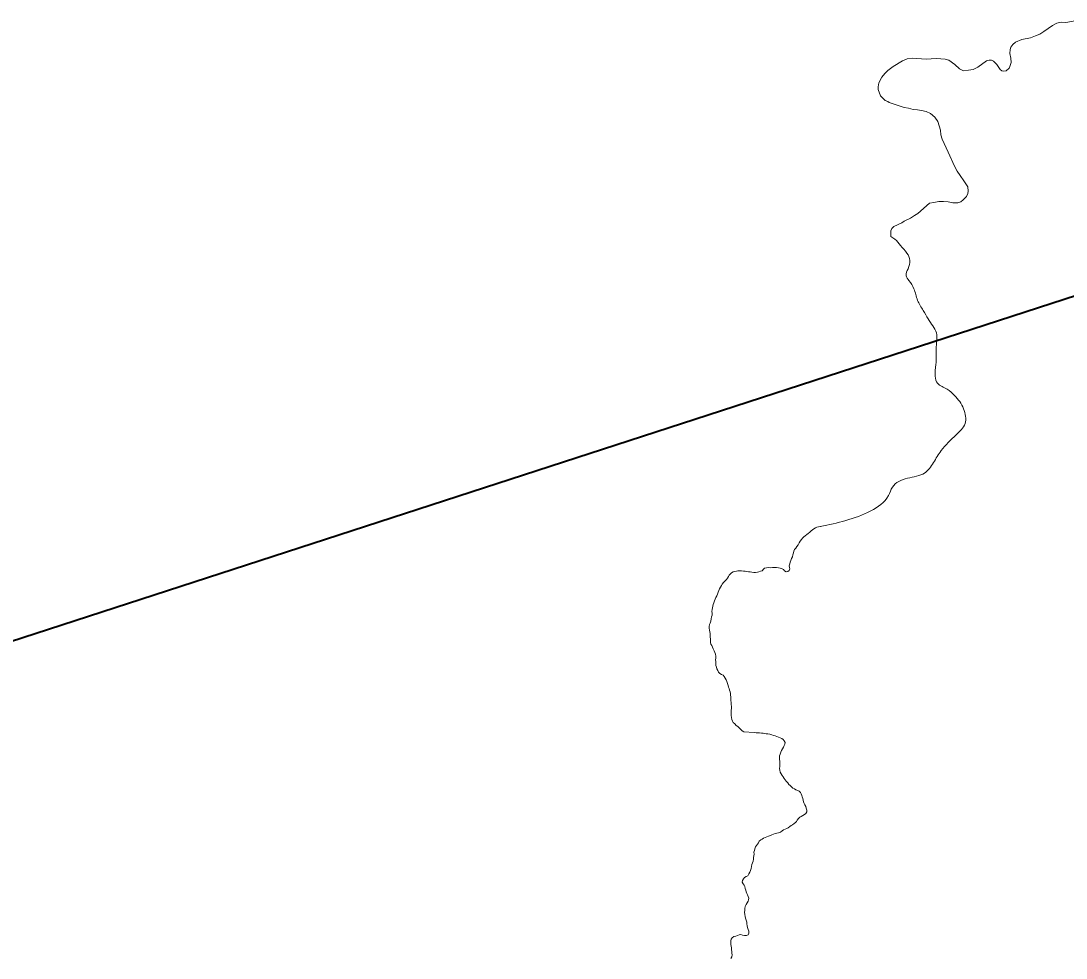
# Model space of a CAD drawing. Extents: x 553962 to 842807, y 8883888 to 9032388.
# Drawn here: x 594235 to 595557, y 8915641 to 8916827 of the extents above; entities that cross this region are included whole.
import ezdxf

# ---------------------------------------------------------------- set-up
doc = ezdxf.new("R2010")
doc.units = 0
doc.header["$LTSCALE"] = 200
doc.layers.add('6', color=7, linetype='Continuous', lineweight=13)

msp = doc.modelspace()

# ---------------------------------------------------------------- linework, layer by layer
at = {"layer": '6', "lineweight": 40}
msp.add_line((590967.2, 8914985.2), (596244.3, 8916699.1), dxfattribs=at)
at = {"layer": '6'}
for points in [[(595568.7, 8916827.4), (595556.8, 8916825.3), (595551, 8916826), (595545.6, 8916824.6), (595539.8, 8916821.7), (595529, 8916814), (595523.8, 8916810.8), (595518.6, 8916808.3), (595512.2, 8916806), (595501, 8916804), (595493, 8916800.5), (595489.8, 8916797.5), (595487.1, 8916794.1), (595486.5, 8916791.4)], [(595486.5, 8916791.4), (595485.9, 8916786.1), (595487.1, 8916780.3), (595487.9, 8916774.8), (595486.1, 8916769.5), (595485.1, 8916767.7), (595481.4, 8916764.4), (595478.3, 8916763.6), (595476, 8916764), (595473.8, 8916766.1), (595469.7, 8916772.2), (595465.4, 8916776.5), (595463, 8916777.9), (595459.9, 8916777.9), (595456.5, 8916776.8), (595445.4, 8916768.9), (595439.5, 8916765.8), (595433.6, 8916764.9), (595427.6, 8916764.3), (595422.4, 8916766.9), (595416.5, 8916772.4), (595409, 8916777.5), (595404.1, 8916778.8), (595398.9, 8916779.5), (595392.9, 8916780), (595386.3, 8916779.2), (595380.3, 8916778.8), (595362.5, 8916780.4), (595356.3, 8916779.2), (595350.2, 8916776.7), (595338.4, 8916769.8), (595331.8, 8916764.8), (595327.7, 8916761), (595324.2, 8916756.4), (595320.2, 8916749.1), (595319.3, 8916743.8), (595319.3, 8916740.6), (595322.3, 8916732.6), (595328.1, 8916726.5), (595331.5, 8916725.4), (595333.2, 8916724), (595352.5, 8916718), (595358, 8916717.1), (595363.6, 8916715.4), (595369.2, 8916715), (595374.4, 8916714.2), (595380.1, 8916712.7), (595385.8, 8916710.2), (595391.2, 8916705.5), (595394.8, 8916700.3), (595398.2, 8916689), (595398.9, 8916683.3), (595400.3, 8916677.6), (595408, 8916661.4), (595415.9, 8916643.4), (595419.4, 8916637.2), (595423, 8916631.7), (595427.9, 8916625.1), (595432.8, 8916617.5), (595433.2, 8916611.8), (595433, 8916609), (595431.2, 8916605.4), (595426.9, 8916600.8), (595424, 8916598.6), (595420.4, 8916597.2)], [(595420.4, 8916597.2), (595414.1, 8916597.1), (595408.1, 8916598.3), (595402, 8916598.8), (595396.1, 8916598.7), (595390, 8916597.8), (595384.2, 8916596.6), (595369.5, 8916583.5), (595365.6, 8916581.1), (595360.5, 8916577.8), (595352.3, 8916574.1), (595349.3, 8916571.8), (595339.4, 8916567.2), (595336.6, 8916564.6), (595335.5, 8916561.8), (595335.4, 8916554.6)], [(595246.3, 8916187.4), (595246.2, 8916187.4), (595244.1, 8916187.3), (595242, 8916186.8), (595240.1, 8916185.9), (595238.2, 8916184.7), (595236.3, 8916183.4), (595234.6, 8916182), (595232.9, 8916180.5), (595231.1, 8916178.9), (595229.2, 8916177.4), (595227.2, 8916176), (595225.3, 8916174.7), (595223.8, 8916172.8), (595222.4, 8916171), (595220.9, 8916169), (595219.5, 8916166.9), (595218.1, 8916164.6), (595216.7, 8916162.5), (595215.1, 8916160.4), (595213.7, 8916158.5), (595212.8, 8916156.5), (595212.4, 8916154.2), (595211.7, 8916151.7), (595210.9, 8916149.3), (595209.8, 8916147), (595208.9, 8916144.7), (595208.2, 8916142.3), (595207.6, 8916140.3), (595206.8, 8916137.8), (595207.2, 8916135.8), (595207.9, 8916133.9), (595207, 8916131.8), (595205.3, 8916130.7), (595203.1, 8916130.3), (595201, 8916131.4), (595199.8, 8916133.1), (595197.8, 8916134.1), (595195.4, 8916134.8), (595193.4, 8916135.3), (595191, 8916135.7), (595188.4, 8916135.9), (595185.7, 8916135.8), (595183.1, 8916135.5), (595180.5, 8916135.6), (595178.1, 8916135.3), (595175.8, 8916135), (595174.2, 8916133.5), (595172.9, 8916131.7), (595170.7, 8916130.9), (595168.7, 8916130.2), (595166.6, 8916129.7), (595164.3, 8916129.4), (595162.2, 8916129.4), (595159.7, 8916129.7), (595157.7, 8916130.1), (595155.6, 8916130.3), (595153.3, 8916130.7), (595151.1, 8916130.9), (595148.9, 8916131.2), (595146.6, 8916131.4), (595144.5, 8916131.4), (595142.1, 8916131.3), (595140.1, 8916131.1), (595138, 8916130.8)], [(595138, 8916130.8), (595135.9, 8916130.1), (595134.1, 8916129.1), (595132.5, 8916127.9), (595131.1, 8916126.1), (595130, 8916124.3), (595128.8, 8916122.4), (595127.4, 8916120.4), (595125.6, 8916118.5), (595123.8, 8916116.6), (595122.3, 8916114.8), (595121.1, 8916112.9), (595120, 8916111), (595118.9, 8916108.9), (595118.1, 8916106.7), (595117.1, 8916104.4), (595116.2, 8916102.1), (595115.2, 8916100), (595113.9, 8916097.8), (595113.3, 8916095.6), (595112.6, 8916093.5), (595111.6, 8916091.2), (595110.6, 8916089.1), (595110.1, 8916086.9), (595109.9, 8916084.6), (595109.6, 8916082.4), (595109.1, 8916080.2), (595109.4, 8916078), (595109.4, 8916075.6), (595108.8, 8916073.2), (595108.2, 8916070.6), (595107.8, 8916067.9), (595106.8, 8916065.2), (595106.2, 8916063.5), (595105.8, 8916061.2), (595105.8, 8916058.8), (595106.2, 8916056.6)], [(595106.2, 8916056.6), (595106.5, 8916054.4), (595106.8, 8916052.2), (595107, 8916049.6), (595107.1, 8916047.6), (595107.2, 8916045.4), (595107.2, 8916043.4), (595107.2, 8916040.9), (595107.8, 8916038.8), (595109, 8916037), (595109.9, 8916034.8), (595110.7, 8916032.7), (595112, 8916030.4), (595112.7, 8916028), (595113.5, 8916026.1), (595114.1, 8916023.6), (595114.1, 8916021.1), (595113.8, 8916018.9), (595113.9, 8916016.8), (595114.1, 8916014.3), (595114.2, 8916011.8), (595114.8, 8916009.4), (595115.5, 8916007.5), (595116.5, 8916005.2), (595117.5, 8916003.3), (595119.2, 8916001.7), (595121.2, 8916000.5), (595123.3, 8915999.5), (595124.8, 8915997.8), (595126.1, 8915995.8), (595127.1, 8915993.5), (595128.1, 8915991.3), (595129, 8915989), (595129.7, 8915986.6), (595130.3, 8915984.5), (595130.9, 8915982.5), (595131.5, 8915980.5), (595132.2, 8915978.3), (595132.5, 8915976.2), (595132.8, 8915974), (595133, 8915971.9), (595133.1, 8915969.7), (595133.2, 8915967.6), (595133.3, 8915965), (595133.6, 8915962.4), (595133.8, 8915959.8), (595133.9, 8915957.2), (595133.7, 8915955.1), (595133.6, 8915953), (595133.6, 8915951), (595133.6, 8915948.3), (595133.8, 8915945.9), (595134.2, 8915943.5), (595135.2, 8915941.3), (595136.2, 8915939.5), (595138.1, 8915937.7), (595139.8, 8915935.8), (595141.9, 8915934.5), (595143.8, 8915932.7), (595145.7, 8915930.9), (595147.5, 8915929), (595149.4, 8915927.6), (595162.5, 8915926.9)], [(595162.5, 8915926.9), (595162.7, 8915926.8), (595165.3, 8915926.7), (595167.3, 8915926.6), (595169.5, 8915926.6), (595171.7, 8915926.3), (595173.8, 8915926), (595175.8, 8915925.7), (595177.9, 8915925.4), (595180, 8915925.2), (595182.3, 8915924.7), (595185, 8915923.9), (595186.9, 8915923.3), (595189.2, 8915922.6), (595191.1, 8915921.8), (595193.3, 8915921.1), (595195.6, 8915920.3), (595197.5, 8915919.5), (595199.1, 8915917.9), (595200.6, 8915916.4), (595201.6, 8915914.4), (595201.5, 8915912.3), (595200.6, 8915910.4), (595199.5, 8915908.2), (595198.6, 8915906.4), (595197.3, 8915904.1), (595196.4, 8915901.9), (595195.4, 8915899.7), (595194.6, 8915897.4), (595194.5, 8915895), (595194.7, 8915892.9), (595195, 8915890.8), (595195.2, 8915888.3), (595195.2, 8915886.2), (595195, 8915883.9), (595194.8, 8915881.5), (595194.9, 8915879.1), (595195.5, 8915876.7), (595196.6, 8915874.6), (595198.1, 8915872.7), (595199.2, 8915870.7), (595200.6, 8915868.9), (595201.9, 8915867), (595203.2, 8915865.4), (595205, 8915863.3), (595206.5, 8915861.3), (595208.2, 8915859.9), (595209.8, 8915858.2), (595211.5, 8915856.7), (595213.4, 8915855.5), (595215.5, 8915854.4), (595217.8, 8915853.6), (595219.6, 8915852.8), (595221, 8915851.2), (595222, 8915849.4), (595222.7, 8915847.4), (595223.5, 8915845.4), (595224.1, 8915843.3), (595224.4, 8915841.2), (595225, 8915839.2), (595225.8, 8915837.2), (595226.8, 8915835.2), (595227.8, 8915833.1), (595228.5, 8915831), (595229.1, 8915828.8)], [(595229.1, 8915828.8), (595229.2, 8915826.6), (595228.1, 8915824.6), (595226.2, 8915823.2), (595224.1, 8915822.1), (595222.1, 8915820.8), (595220.2, 8915819.6), (595218.5, 8915818.1), (595217.1, 8915816.2), (595216.1, 8915814.5), (595214.9, 8915813.1), (595213.2, 8915811.8), (595211.2, 8915810.2), (595209.6, 8915809.1), (595207.8, 8915807.9), (595205.8, 8915806.5), (595204, 8915805.5), (595201.7, 8915804.5), (595199.8, 8915803.6), (595197.9, 8915802.5), (595195.8, 8915800.8), (595193.3, 8915799.8), (595191.4, 8915799.4), (595189.2, 8915799), (595187.2, 8915798.4), (595185.1, 8915797.6), (595183.1, 8915796.8), (595180.8, 8915795.8), (595178.8, 8915795.1), (595176.5, 8915794.2), (595174.6, 8915793.3), (595172.8, 8915792), (595170.9, 8915791), (595169, 8915789.3), (595168, 8915787.5), (595166.6, 8915785.8), (595165.4, 8915784)], [(595165.4, 8915784), (595164.4, 8915782.3), (595163.6, 8915779.9), (595162.8, 8915777.8), (595162.3, 8915775.5), (595162.4, 8915773.1), (595162.1, 8915770.8), (595161.8, 8915768.6), (595161.8, 8915766.6), (595161.3, 8915764.3), (595160.3, 8915762.1), (595159.8, 8915759.7), (595159.3, 8915757.2), (595158.7, 8915754.8), (595158.1, 8915752.3), (595157.1, 8915750.2), (595156, 8915747.9), (595154.5, 8915745.7), (595152.6, 8915744.6), (595150.4, 8915743.3), (595149.1, 8915741.6), (595148, 8915739.8), (595147.2, 8915737.4), (595148.8, 8915735.6), (595149.8, 8915733.8), (595150.7, 8915731.9), (595151.3, 8915729.5), (595151.9, 8915727.5), (595152.5, 8915725.5), (595153.4, 8915723.4), (595154.3, 8915721.5), (595155.1, 8915719.6), (595155.9, 8915717.4), (595155.5, 8915715.4), (595154.8, 8915713.5), (595153.7, 8915711.3), (595152.4, 8915709.1), (595151.4, 8915706.9), (595150.6, 8915704.3), (595150.6, 8915701.9), (595150.5, 8915699.4), (595150.8, 8915696.8), (595151.1, 8915694.3), (595151.8, 8915691.8), (595152.6, 8915689.4), (595153.2, 8915687.1), (595153.5, 8915684.7), (595153.7, 8915682.4), (595154, 8915680), (595155, 8915677.8), (595155.7, 8915675.7), (595156, 8915673), (595154.9, 8915670.9), (595152.9, 8915670.2), (595150.5, 8915670.2), (595147.9, 8915670.6), (595145.9, 8915671.3), (595143.6, 8915671.1), (595141.5, 8915670.2), (595139.2, 8915669.3), (595136.7, 8915668.6), (595134.6, 8915667.2), (595133.4, 8915665.4), (595133.1, 8915663.4), (595133.2, 8915660.8)], [(595133.2, 8915660.8), (595133.2, 8915658.8), (595133.5, 8915656.7), (595133.8, 8915654.4), (595134, 8915652), (595134.2, 8915649.7), (595134.4, 8915647.5), (595134.6, 8915645.5), (595134.2, 8915643), (595133.2, 8915640.8)]]:
    msp.add_lwpolyline(points, dxfattribs=at)
msp.add_spline([(595335.4, 8916554.6), (595340.6, 8916551.3), (595347.8, 8916543.2), (595355.9, 8916533.5), (595359.7, 8916524.4), (595357.2, 8916513.8), (595355, 8916505), (595358.4, 8916498.8), (595364.7, 8916488.5), (595369.3, 8916473.8), (595376.5, 8916460.9), (595382.8, 8916450.3), (595388.4, 8916441.6), (595393.1, 8916432.5), (595393.4, 8916422.5), (595392.8, 8916412.2), (595392.5, 8916392.5), (595391.5, 8916377.8), (595394.7, 8916368.8), (595406.8, 8916361.2), (595416.2, 8916353.4), (595427.5, 8916336.6), (595429.3, 8916317.8), (595418.1, 8916303.7), (595399.3, 8916283.7), (595389.3, 8916268.4), (595378.1, 8916255.3), (595356.5, 8916248.7), (595337.5, 8916237.4), (595332.5, 8916226.8), (595310, 8916207.4), (595246.2, 8916187.4)], degree=3, dxfattribs=at)

doc.saveas('drawing.dxf')
